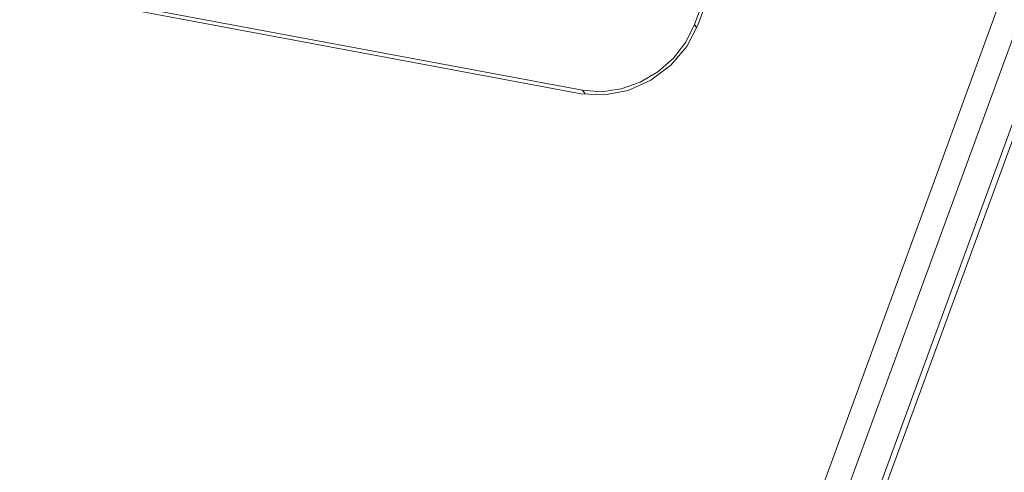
# Model space of a CAD drawing. Header units: millimetres. Extents: x -473 to 23648, y -382 to 1866.
# Tile 542 of 607: x 17444 to 17572, y 1305 to 1364. Entities that reach past the tile are written whole.
import ezdxf

# ---------------------------------------------------------------- set-up
doc = ezdxf.new("R2010")
doc.units = ezdxf.units.MM
doc.header["$LTSCALE"] = 80
doc.layers.get('0').update_dxf_attribs({"linetype": 'CONTINUOUS'})

msp = doc.modelspace()

# ---------------------------------------------------------------- linework, layer by layer
at = {"linetype": 'Continuous', "lineweight": 0}
for p, q in [((17461.087, 1063.638), (17625.964, 1513.647)), ((17463.975, 1062.181), (17628.852, 1512.191)), ((17631.508, 1508.407), (17466.631, 1058.398)), ((17628.347, 1497.601), (17470.841, 1067.709))]:
    msp.add_line(p, q, dxfattribs=at)
at = {"color": 0, "linetype": 'Continuous', "lineweight": 0}
for p, q in [((17532.021, 1363.146), (17568.068, 1461.531)), ((17568.515, 1461.447), (17532.468, 1363.062)), ((17517.246, 1354.12), (17443.897, 1367.818)), ((17444.059, 1368.259), (17517.408, 1354.562)), ((17532.021, 1363.146), (17532.304, 1362.742)), ((17517.736, 1354.094), (17517.408, 1354.562))]:
    msp.add_line(p, q, dxfattribs=at)
for points in [[(17517.246, 1354.12), (17520.278, 1353.956), (17523.378, 1354.554), (17526.336, 1355.875), (17528.95, 1357.827), (17531.041, 1360.279), (17532.468, 1363.062)], [(17532.021, 1363.146), (17530.889, 1360.84), (17529.275, 1358.75), (17527.26, 1356.981), (17524.947, 1355.622), (17522.449, 1354.741), (17519.893, 1354.381), (17517.408, 1354.562)]]:
    msp.add_lwpolyline(points, dxfattribs=at)

doc.saveas('drawing.dxf')
